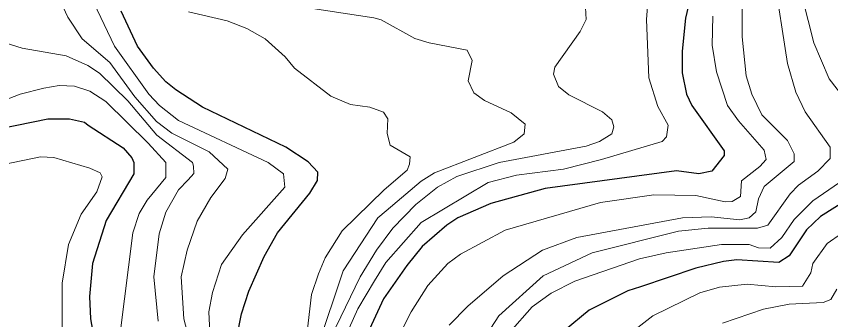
# Model space of a CAD drawing. Extents: x 423 to 448.8, y 7456.3 to 7484.
# Drawn here: x 436.1 to 437.328, y 7480.166 to 7480.624 of the extents above; entities that cross this region are included whole.
import ezdxf

# ---------------------------------------------------------------- set-up
doc = ezdxf.new("R2010")
doc.units = 0
doc.header["$LTSCALE"] = 0.032
doc.layers.add('1', color=7, linetype='Continuous', lineweight=25)
doc.layers.add('2', color=7, linetype='Continuous', lineweight=13)

msp = doc.modelspace()

# ---------------------------------------------------------------- linework, layer by layer
at = {"layer": '1'}
for points in [[(437.1366, 7480.7366), (437.1095, 7480.6206), (437.1041, 7480.5711), (437.1041, 7480.5386), (437.111, 7480.5061), (437.1188, 7480.4891), (437.1675, 7480.421), (437.1675, 7480.414), (437.1489, 7480.39), (437.1296, 7480.3862), (437.0956, 7480.3908), (436.8976, 7480.3638), (436.8156, 7480.3413), (436.7661, 7480.3197), (436.7491, 7480.3088), (436.7119, 7480.2764), (436.6887, 7480.2478), (436.6539, 7480.1975), (436.6206, 7480.1256)], [(436.4327, 7480.1395), (436.4397, 7480.1751), (436.4505, 7480.2091), (436.4737, 7480.2617), (436.4938, 7480.2973), (436.5425, 7480.3568), (436.5541, 7480.3761), (436.5549, 7480.3885), (436.5402, 7480.404), (436.5062, 7480.4264), (436.3809, 7480.4867), (436.3406, 7480.513), (436.3252, 7480.5247), (436.3066, 7480.5455), (436.2826, 7480.5788), (436.2579, 7480.6314)], [(436.0313, 7480.4457), (436.1473, 7480.469), (436.1798, 7480.469), (436.2027, 7480.4638), (436.2084, 7480.4597), (436.261, 7480.4256), (436.2742, 7480.4102), (436.2773, 7480.4032), (436.2773, 7480.3862), (436.2355, 7480.3158), (436.2146, 7480.2509), (436.21, 7480.2013), (436.2115, 7480.1673), (436.2177, 7480.1333), (436.2308, 7480.0993), (436.2525, 7480.0498), (436.3113, 7479.9492), (436.3113, 7479.9376), (436.3074, 7479.9298), (436.2912, 7479.926), (436.2247, 7479.9329), (436.1257, 7479.9298), (436.0437, 7479.9376)], [(437.374, 7480.3599), (437.3129, 7480.322), (437.292, 7480.3019), (437.2657, 7480.2624), (437.2503, 7480.2524), (437.1869, 7480.2563), (437.1667, 7480.2539), (437.125, 7480.2439), (437.0414, 7480.216), (437.0221, 7480.2098), (436.9641, 7480.1804), (436.9262, 7480.1495)]]:
    msp.add_lwpolyline(points, dxfattribs=at)
at = {"layer": '2'}
for points in [[(436.6021, 7480.1534), (436.6152, 7480.1828), (436.64, 7480.2246), (436.657, 7480.2524), (436.7104, 7480.3127), (436.8117, 7480.3731), (436.8543, 7480.3839), (436.9254, 7480.3932), (436.9827, 7480.4078), (437.0739, 7480.4349), (437.0809, 7480.4419), (437.0832, 7480.4597), (437.0677, 7480.4875), (437.0538, 7480.5308), (437.0507, 7480.619), (437.0585, 7480.7242)], [(437.2425, 7480.6855), (437.2634, 7480.5525), (437.2758, 7480.5092), (437.2897, 7480.4798), (437.3276, 7480.4264), (437.3276, 7480.4094), (437.3091, 7480.39), (437.2797, 7480.3692), (437.2673, 7480.356), (437.2333, 7480.3088), (437.2178, 7480.3042), (437.1435, 7480.3042), (437.0987, 7480.2995), (436.9687, 7480.2671), (436.8945, 7480.2322), (436.8279, 7480.1719), (436.7792, 7480.0977)], [(436.7529, 7480.158), (436.7808, 7480.1866), (436.8342, 7480.2322), (436.8937, 7480.271), (436.9455, 7480.2903), (437.1049, 7480.3197), (437.1482, 7480.3212), (437.1915, 7480.3166), (437.2054, 7480.3197), (437.2154, 7480.3289), (437.2193, 7480.3483), (437.2278, 7480.3669), (437.2735, 7480.4047), (437.2735, 7480.4164), (437.2634, 7480.4364), (437.2247, 7480.4752), (437.2093, 7480.5061), (437.2008, 7480.5339), (437.1946, 7480.5927), (437.1946, 7480.6778)], [(437.35, 7480.4983), (437.326, 7480.5293), (437.3029, 7480.5834), (437.2859, 7480.6515)], [(436.4149, 7480.3792), (436.4188, 7480.3931), (436.3909, 7480.4194), (436.3345, 7480.4473), (436.3113, 7480.4651), (436.2788, 7480.5022), (436.2409, 7480.554), (436.1991, 7480.5896), (436.1775, 7480.6221), (436.1674, 7480.6438)], [(436.2169, 7480.6438), (436.2478, 7480.5788), (436.2997, 7480.5061), (436.3159, 7480.489), (436.3445, 7480.4666), (436.4799, 7480.4032), (436.5031, 7480.3862), (436.5047, 7480.3661), (436.4412, 7480.2942), (436.4095, 7480.2493), (436.3956, 7480.2075), (436.3902, 7480.1781), (436.3933, 7480.1163)], [(436.5549, 7480.1256), (436.5928, 7480.24), (436.6454, 7480.3197), (436.6578, 7480.3305), (436.7104, 7480.3753), (436.7305, 7480.3877), (436.8504, 7480.4341), (436.8659, 7480.4465), (436.8674, 7480.4612), (436.8465, 7480.4782), (436.8063, 7480.4968), (436.79, 7480.5084), (436.7816, 7480.5262), (436.7877, 7480.5571), (436.78, 7480.5726), (436.7228, 7480.5834), (436.7011, 7480.5904), (436.6501, 7480.6182), (436.6392, 7480.6213), (436.517, 7480.6399)], [(436.9587, 7480.6368), (436.9595, 7480.619), (436.9502, 7480.6005), (436.9122, 7480.5471), (436.91, 7480.5362), (436.9177, 7480.5177), (436.9332, 7480.5053), (436.9842, 7480.4798), (436.9981, 7480.4674), (437.0014, 7480.457)], [(436.3593, 7480.6306), (436.418, 7480.6167), (436.4474, 7480.6051), (436.4753, 7480.5896), (436.5054, 7480.5625), (436.5193, 7480.5455), (436.5743, 7480.503), (436.6037, 7480.4906), (436.6331, 7480.4867), (436.6539, 7480.479), (436.6601, 7480.4689), (436.6594, 7480.4471), (436.664, 7480.4295), (436.6941, 7480.4117), (436.6931, 7480.4009), (436.6895, 7480.3916), (436.6547, 7480.3622), (436.5913, 7480.3004), (436.5657, 7480.2593), (436.5557, 7480.2354), (436.5449, 7480.2044), (436.5294, 7480.0699)], [(437.1505, 7480.6237), (437.1497, 7480.5803), (437.1559, 7480.5401), (437.1729, 7480.4891), (437.1892, 7480.4659), (437.2278, 7480.4218), (437.2309, 7480.4078), (437.2216, 7480.397), (437.1938, 7480.3754), (437.1923, 7480.3522), (437.1799, 7480.3444), (437.169, 7480.3437), (437.125, 7480.3537), (437.0616, 7480.3545), (436.9811, 7480.3429), (436.8373, 7480.3011), (436.7699, 7480.2648), (436.7506, 7480.2508), (436.7204, 7480.2176), (436.6957, 7480.1781), (436.6686, 7480.1256)], [(436.0762, 7480.5857), (436.1087, 7480.5757), (436.1752, 7480.5641), (436.2077, 7480.5494), (436.2254, 7480.5378), (436.268, 7480.496), (436.312, 7480.4442), (436.3654, 7480.4032), (436.367, 7480.3978), (436.3676, 7480.3868), (436.3592, 7480.3769), (436.3445, 7480.3622), (436.3252, 7480.3282), (436.3151, 7480.2957), (436.3074, 7480.2307), (436.3136, 7480.1642)], [(436.0468, 7480.4836), (436.1056, 7480.5061), (436.1411, 7480.5154), (436.1643, 7480.5192), (436.1875, 7480.5185), (436.2108, 7480.5107), (436.2347, 7480.4952), (436.2989, 7480.4326), (436.3252, 7480.4032), (436.3252, 7480.3808), (436.2974, 7480.3467), (436.285, 7480.3266), (436.2757, 7480.2973), (436.2564, 7480.1457)], [(437.0014, 7480.457), (436.9981, 7480.4465), (436.9795, 7480.4349), (436.9595, 7480.4279), (436.828, 7480.4032), (436.7645, 7480.3823), (436.7352, 7480.3661), (436.7027, 7480.3398), (436.6678, 7480.3042), (436.6431, 7480.271), (436.6183, 7480.2307), (436.582, 7480.1549)], [(436.0653, 7480.397), (436.1365, 7480.4117), (436.1566, 7480.4109), (436.2108, 7480.3947), (436.2262, 7480.3877), (436.2293, 7480.3815), (436.2215, 7480.3591), (436.1976, 7480.3251), (436.1783, 7480.2794), (436.169, 7480.2215), (436.169, 7480.1549), (436.1759, 7480.1286), (436.227, 7480.0235), (436.2347, 7480.0033), (436.2362, 7479.9817), (436.2293, 7479.9716), (436.2061, 7479.9678), (436.1551, 7479.9709), (436.0839, 7479.9662)], [(436.8442, 7480.1472), (436.8782, 7480.1858), (436.9068, 7480.206), (436.9424, 7480.2245), (437.0399, 7480.2578), (437.0801, 7480.2671), (437.1637, 7480.2794), (437.2054, 7480.2794), (437.2193, 7480.2748), (437.2371, 7480.274), (437.2549, 7480.2903), (437.2734, 7480.3174), (437.3013, 7480.3452), (437.3818, 7480.4009)], [(436.3639, 7480.124), (436.3523, 7480.1673), (436.3484, 7480.2307), (436.3577, 7480.271), (436.3724, 7480.315), (436.3933, 7480.3506), (436.4149, 7480.3792)], [(437.3663, 7480.3111), (437.323, 7480.281), (437.3013, 7480.2509), (437.2982, 7480.2369), (437.2858, 7480.2168), (437.2456, 7480.216), (437.2023, 7480.2199), (437.1606, 7480.2153), (437.1312, 7480.2067), (437.06, 7480.1719), (436.9904, 7480.1178)], [(437.1652, 7480.1611), (437.2271, 7480.182), (437.2658, 7480.1897), (437.3168, 7480.1921), (437.3284, 7480.1967), (437.3376, 7480.2122)]]:
    msp.add_lwpolyline(points, dxfattribs=at)

doc.saveas('drawing.dxf')
